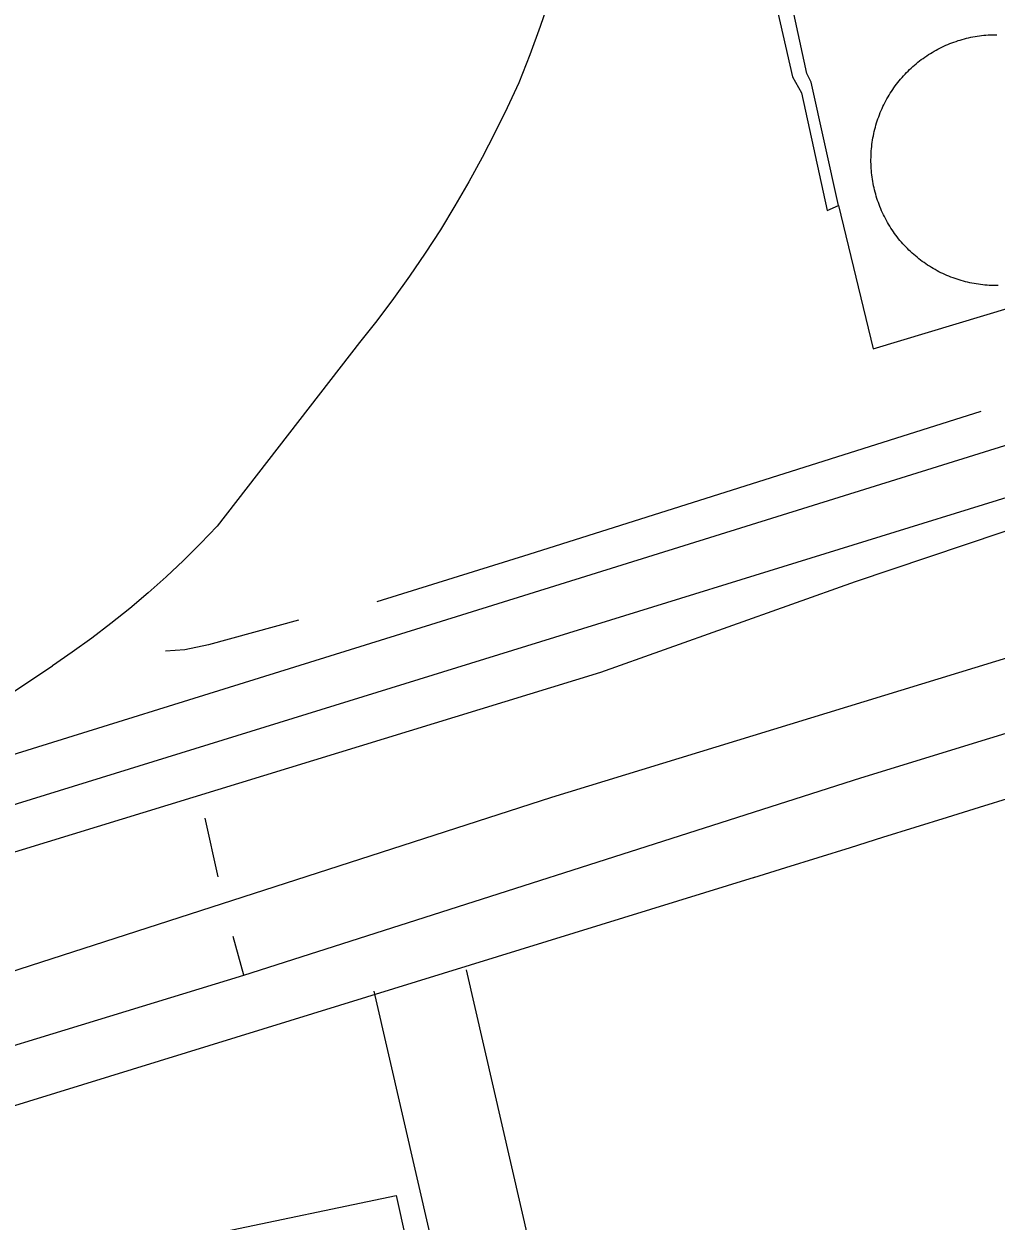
# Model space of a CAD drawing. Extents: x 3651524 to 3689615, y 505651 to 531377.
# Drawn here: x 3673880.2 to 3674188.6, y 513152.7 to 513532.3 of the extents above; entities that cross this region are included whole.
import ezdxf

# ---------------------------------------------------------------- set-up
doc = ezdxf.new("R2010")
doc.units = 0
for name, color, linetype in [('V-BLDG-OTLN', 7, 'Continuous'), ('V-DOMW-TANK', 7, 'Continuous'), ('V-RAIL-TRAK', 7, 'Continuous'), ('V-ROAD-CNTR', 7, 'Continuous'), ('V-SITE-OTLN', 7, 'Continuous'), ('V-TOPO-SHOR', 7, 'Continuous'), ('V-UTIL-LINE', 7, 'Continuous')]:
    doc.layers.add(name, color=color, linetype=linetype)

msp = doc.modelspace()

# ---------------------------------------------------------------- linework, layer by layer
at = {"layer": 'V-BLDG-OTLN'}
msp.add_lwpolyline([(3673941.727, 513148.945), (3673998.299, 513160.867), (3674004.602, 513132.185), (3673986.576, 513128.385), (3673994.913, 513088.826), (3673956.118, 513080.651)], close=True, dxfattribs=at)
at = {"layer": 'V-DOMW-TANK'}
for points in [[(3674157.021, 513513.153), (3674157.444, 513513.702), (3674157.879, 513514.243), (3674158.323, 513514.778), (3674158.776, 513515.304), (3674159.239, 513515.822), (3674159.71, 513516.332), (3674160.189, 513516.832), (3674160.678, 513517.325), (3674161.176, 513517.811), (3674161.68, 513518.286), (3674162.192, 513518.753), (3674162.716, 513519.211), (3674163.246, 513519.66), (3674163.783, 513520.098), (3674164.328, 513520.528), (3674164.881, 513520.95), (3674165.44, 513521.36), (3674166.007, 513521.761), (3674166.581, 513522.152), (3674167.162, 513522.533), (3674167.748, 513522.904), (3674168.342, 513523.264), (3674168.942, 513523.613), (3674169.548, 513523.953), (3674170.158, 513524.282), (3674170.775, 513524.598), (3674171.398, 513524.907), (3674172.026, 513525.204), (3674172.659, 513525.489), (3674173.296, 513525.763), (3674173.939, 513526.025), (3674174.586, 513526.277), (3674175.238, 513526.519), (3674175.893, 513526.744), (3674176.552, 513526.965), (3674177.216, 513527.17), (3674177.881, 513527.365), (3674178.551, 513527.549), (3674179.223, 513527.719), (3674179.899, 513527.881), (3674180.579, 513528.026), (3674181.259, 513528.161), (3674181.943, 513528.286), (3674182.627, 513528.397), (3674183.315, 513528.497), (3674184.003, 513528.585), (3674184.693, 513528.661), (3674185.383, 513528.724), (3674186.076, 513528.776), (3674186.77, 513528.815), (3674187.464, 513528.843), (3674188.156, 513528.858), (3674188.851, 513528.862)], [(3674170.488, 513453.718), (3674169.874, 513454.042), (3674169.264, 513454.376), (3674168.661, 513454.72), (3674168.065, 513455.074), (3674167.474, 513455.439), (3674166.89, 513455.816), (3674166.312, 513456.201), (3674165.741, 513456.596), (3674165.178, 513457.001), (3674164.623, 513457.417), (3674164.074, 513457.841), (3674163.531, 513458.275), (3674163.001, 513458.72), (3674162.472, 513459.174), (3674161.956, 513459.635), (3674161.444, 513460.106), (3674160.942, 513460.585), (3674160.449, 513461.075), (3674159.964, 513461.571), (3674159.488, 513462.076), (3674159.021, 513462.59), (3674158.565, 513463.113), (3674158.114, 513463.643), (3674157.676, 513464.18), (3674157.246, 513464.724), (3674156.824, 513465.277), (3674156.414, 513465.837), (3674156.015, 513466.404), (3674155.624, 513466.977), (3674155.243, 513467.559), (3674154.872, 513468.145), (3674154.512, 513468.739), (3674154.162, 513469.339), (3674153.822, 513469.943), (3674153.494, 513470.555), (3674153.174, 513471.172), (3674152.867, 513471.794), (3674152.572, 513472.423), (3674152.286, 513473.056), (3674152.013, 513473.693), (3674151.749, 513474.336), (3674151.497, 513474.983), (3674151.257, 513475.632), (3674151.028, 513476.292), (3674150.811, 513476.949), (3674150.604, 513477.61), (3674150.41, 513478.278), (3674150.227, 513478.948), (3674150.055, 513479.62), (3674149.896, 513480.295), (3674149.748, 513480.973), (3674149.613, 513481.655), (3674149.488, 513482.337), (3674149.377, 513483.023), (3674149.277, 513483.709), (3674149.193, 513484.4), (3674149.115, 513485.09), (3674149.05, 513485.78), (3674148.999, 513486.472), (3674148.96, 513487.166), (3674148.933, 513487.859), (3674148.917, 513488.553), (3674148.913, 513489.247), (3674148.925, 513489.941), (3674148.943, 513490.636), (3674148.976, 513491.328), (3674149.021, 513492.022), (3674149.078, 513492.714), (3674149.148, 513493.405), (3674149.23, 513494.091), (3674149.322, 513494.781), (3674149.429, 513495.467), (3674149.545, 513496.149), (3674149.674, 513496.837), (3674149.816, 513497.513), (3674149.969, 513498.191), (3674150.133, 513498.863), (3674150.311, 513499.536), (3674150.5, 513500.204), (3674150.698, 513500.87), (3674150.909, 513501.531), (3674151.133, 513502.189), (3674151.37, 513502.842), (3674151.614, 513503.491), (3674151.87, 513504.136), (3674152.138, 513504.777), (3674152.419, 513505.412), (3674152.71, 513506.043), (3674153.011, 513506.667), (3674153.322, 513507.288), (3674153.645, 513507.902), (3674153.979, 513508.511), (3674154.323, 513509.113), (3674154.678, 513509.711), (3674155.044, 513510.301), (3674155.419, 513510.884), (3674155.804, 513511.462), (3674156.201, 513512.033), (3674156.605, 513512.596), (3674157.021, 513513.153)], [(3674189.221, 513449.313), (3674188.527, 513449.309), (3674187.833, 513449.319), (3674187.14, 513449.34), (3674186.446, 513449.373), (3674185.754, 513449.418), (3674185.062, 513449.475), (3674184.372, 513449.545), (3674183.681, 513449.627), (3674182.993, 513449.721), (3674182.307, 513449.825), (3674181.623, 513449.942), (3674180.941, 513450.071), (3674180.261, 513450.212), (3674179.583, 513450.366), (3674178.91, 513450.53), (3674178.236, 513450.708), (3674177.57, 513450.894), (3674176.905, 513451.095), (3674176.243, 513451.306), (3674175.586, 513451.529), (3674174.932, 513451.765), (3674174.283, 513452.01), (3674173.638, 513452.266), (3674172.999, 513452.535), (3674172.364, 513452.815), (3674171.733, 513453.104), (3674171.107, 513453.407), (3674170.488, 513453.718)]]:
    msp.add_lwpolyline(points, dxfattribs=at)
at = {"layer": 'V-RAIL-TRAK'}
for points in [[(3674047.045, 513540.48), (3674043.973, 513531.454), (3674040.686, 513522.507), (3674037.184, 513513.641), (3674033.502, 513505.635), (3674029.631, 513497.72), (3674025.574, 513489.896), (3674021.332, 513482.173), (3674016.911, 513474.553), (3674012.307, 513467.039), (3674007.529, 513459.637), (3674002.575, 513452.348), (3673997.451, 513445.18), (3673992.157, 513438.137), (3673986.699, 513431.219), (3673941.553, 513373.04), (3673936.279, 513367.528), (3673930.862, 513362.159), (3673925.304, 513356.93), (3673919.612, 513351.853), (3673913.788, 513346.926), (3673907.836, 513342.154), (3673901.762, 513337.54), (3673895.569, 513333.087), (3673889.261, 513328.799)], [(3674293.276, 513430.341), (3674148.577, 513385.209), (3674010.879, 513342.326), (3673826.701, 513284.986), (3673789.218, 513273.413), (3673656.049, 513232.301), (3673574.457, 513206.848), (3673497.978, 513182.993), (3673324.461, 513129.983), (3673170.845, 513082.119), (3673001.31, 513030.553), (3672946.39, 513013.208), (3672935.726, 513009.038), (3672921.722, 513002.79), (3672865.232, 512977.157), (3672812.873, 512955.041), (3672795.524, 512949.261), (3672675.018, 512911.838)], [(3672812.873, 512955.041), (3672939.288, 512992.845), (3673094.174, 513041.847), (3673258.817, 513093.217), (3673435.754, 513147.155), (3673641.363, 513210.928), (3673864.724, 513280.994), (3674061.944, 513342.012), (3674279.26, 513409.134), (3674317.688, 513421.53)], [(3673789.218, 513273.413), (3673845.09, 513301.036), (3673860.472, 513309.767), (3673889.261, 513328.799)]]:
    msp.add_lwpolyline(points, dxfattribs=at)
at = {"layer": 'V-ROAD-CNTR'}
for points in [[(3671294.334, 512432.967), (3671352.457, 512449.955), (3671461.646, 512485.09), (3671629.739, 512537.998), (3671792.357, 512587.566), (3671992.156, 512648.584), (3672132.456, 512695.352), (3672272.375, 512737.224), (3672471.388, 512799.612), (3672680.974, 512862.027), (3672896.814, 512929.94), (3673120.483, 513000.224), (3673335.551, 513063.435), (3673557.262, 513133.321), (3673794.439, 513205.403), (3674047.647, 513287.12), (3674299.303, 513364.133)], [(3671355, 512405.247), (3672270.319, 512690.678), (3673356.941, 513028.814), (3674111.997, 513261.762)], [(3674020.464, 513232.382), (3674145.948, 512687.739), (3674154.041, 512652.272)], [(3673991.23, 513225.646), (3674116.706, 512681.035), (3674125.137, 512644.091)]]:
    msp.add_lwpolyline(points, dxfattribs=at)
msp.add_arc((3369500.72, 1494795.426), 1027714.144, 287.241303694, 287.317795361, dxfattribs=at)
at = {"layer": 'V-SITE-OTLN'}
msp.add_lwpolyline([(3674884.886, 513586.691), (3674650.707, 513515.621), (3674434.078, 513452.967), (3674143.889, 513355.386), (3674063.067, 513326.609), (3673628.897, 513193.61), (3673436.344, 514166.883), (3674074.48, 514409.01), (3674225.471, 514470.088), (3674407.327, 514535.339), (3674600.652, 514605.747), (3674670.688, 514630.016), (3674771.109, 514669.848), (3674961.09, 514740.315)], dxfattribs=at)
at = {"layer": 'V-TOPO-SHOR'}
for p, q in [((3673941.884, 513261.88), (3673937.727, 513280.47)), ((3673950.009, 513230.706), (3673946.632, 513242.901))]:
    msp.add_line(p, q, dxfattribs=at)
for points in [[(3674183.8, 513409.42), (3674040.379, 513364.106), (3673992.112, 513349)], [(3673967.284, 513343.219), (3673938.714, 513335.459), (3673931.227, 513333.861), (3673925.115, 513333.452)], [(3673950.009, 513230.706), (3674145.718, 513293.206), (3674310.748, 513344.017)], [(3672564.086, 512799.253), (3672690.173, 512836.382), (3672808.773, 512876.84), (3672994.453, 512935.38), (3673159.874, 512987.37), (3673362.675, 513047.332), (3673593.984, 513121.34), (3673809.565, 513187.831), (3673950.009, 513230.706)]]:
    msp.add_lwpolyline(points, dxfattribs=at)
at = {"layer": 'V-UTIL-LINE'}
for points in [[(3674049.724, 513838.988), (3674053.328, 513819.436), (3674058.473, 513816.683), (3674080.245, 513723.282), (3674095.839, 513651.203), (3674091.906, 513643.486), (3674115.266, 513547.718), (3674117.048, 513546.141), (3674124.042, 513515.533), (3674126.821, 513510.403), (3674135.015, 513473.08), (3674138.568, 513474.67), (3674129.973, 513513.77), (3674128.582, 513516.533), (3674122.186, 513545.956), (3674120.593, 513550.892), (3674099.021, 513643.109), (3674104.143, 513649.051), (3674105.524, 513650.042), (3674242.774, 513678.05)], [(3674138.568, 513474.67), (3674149.599, 513429.292), (3674238.467, 513455.969), (3674238.513, 513458.589), (3674315.53, 513481.534), (3674301.769, 513520.41), (3674305.054, 513521.01), (3674297.689, 513550.607), (3674342.045, 513586.04)]]:
    msp.add_lwpolyline(points, dxfattribs=at)

doc.saveas('drawing.dxf')
